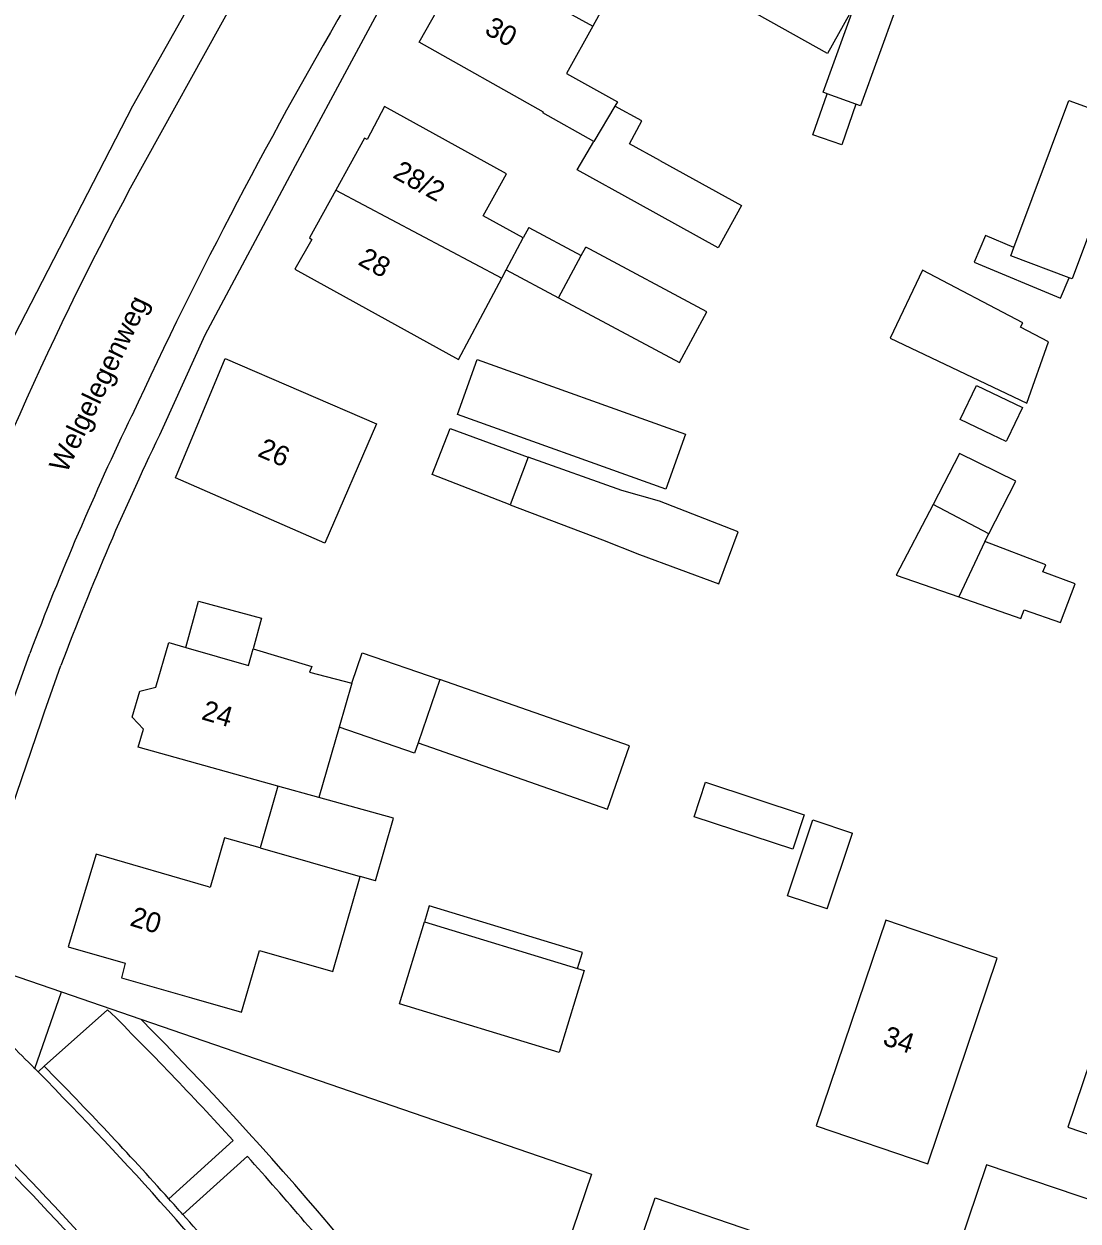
# Model space of a CAD drawing. Extents: x 194485 to 197793, y 468269 to 470822.
# Drawn here: x 195285.9 to 195349, y 469611.4 to 469683 of the extents above; entities that cross this region are included whole.
import ezdxf

# ---------------------------------------------------------------- set-up
doc = ezdxf.new("R2010")
doc.units = 0
for name, color, linetype in [('BGT grensvlak gebouwinstallatie plus 1', 7, 'Continuous'), ('BGT grensvlak onbegroeid terreindeel', 7, 'Continuous'), ('BGT grensvlak onbegroeid terreindeel LR', 7, 'Continuous'), ('BGT grensvlak overig bouwwerk uitbreiding populatie', 7, 'Continuous'), ('BGT grensvlak pand op maaiveld', 7, 'Continuous'), ('BGT grensvlak pand op maaiveld LR', 7, 'Continuous'), ('BGT grensvlak vegetatieobject', 7, 'Continuous'), ('BGT grensvlak wegdeel', 7, 'Continuous'), ('BGT tekst huisnummerreeks', 7, 'Continuous'), ('BGT tekst openbare ruimte label weg', 7, 'Continuous')]:
    doc.layers.add(name, color=color, linetype=linetype)

msp = doc.modelspace()

# ---------------------------------------------------------------- linework, layer by layer
at = {"layer": 'BGT grensvlak gebouwinstallatie plus 1'}
for p, q in [((195333.102, 469676.405), (195333.948, 469678.868)), ((195335.66, 469678.248), (195334.824, 469675.814)), ((195334.824, 469675.814), (195333.102, 469676.405)), ((195323.952, 469674.867), (195328.835, 469672.183)), ((195327.432, 469669.644), (195322.604, 469672.319)), ((195328.835, 469672.183), (195327.432, 469669.644)), ((195316.103, 469670.861), (195315.768, 469670.232)), ((195316.103, 469670.861), (195319.239, 469669.183)), ((195343.412, 469670.377), (195342.75, 469668.787)), ((195345.119, 469669.666), (195343.412, 469670.377)), ((195342.75, 469668.787), (195347.914, 469666.638)), ((195314.75, 469668.317), (195317.884, 469666.643)), ((195347.914, 469666.638), (195348.422, 469667.857)), ((195341.869, 469657.34), (195340.283, 469654.293)), ((195343.612, 469652.525), (195340.283, 469654.293)), ((195343.375, 469652.065), (195341.824, 469648.758)), ((195343.375, 469652.065), (195343.612, 469652.525)), ((195295.605, 469645.737), (195296.351, 469648.495)), ((195296.351, 469648.495), (195300.115, 469647.479)), ((195300.115, 469647.479), (195299.622, 469645.65)), ((195301.106, 469637.433), (195300.045, 469633.738)), ((195306.941, 469631.769), (195306.018, 469632.034)), ((195310.155, 469630.273), (195309.861, 469629.309)), ((195319.311, 469627.479), (195310.155, 469630.273)), ((195319.017, 469626.515), (195319.311, 469627.479))]:
    msp.add_line(p, q, dxfattribs=at)
for points in [[(195323.952, 469674.867), (195322.13, 469675.868), (195322.861, 469677.25), (195321.261, 469678.129)], [(195322.604, 469672.319), (195319.003, 469674.314), (195320.006, 469676.009)], [(195343.612, 469652.525), (195345.239, 469655.674), (195341.869, 469657.34)], [(195340.283, 469654.293), (195338.082, 469650.062), (195341.824, 469648.758)], [(195341.824, 469648.758), (195345.537, 469647.464), (195345.735, 469647.979), (195347.896, 469647.226), (195348.788, 469649.546), (195346.845, 469650.26), (195347.024, 469650.676), (195343.375, 469652.065)], [(195306.941, 469631.769), (195308.014, 469635.51), (195303.551, 469636.752)]]:
    msp.add_lwpolyline(points, dxfattribs=at)
at = {"layer": 'BGT grensvlak onbegroeid terreindeel'}
for p, q in [((195282.624, 469627.03), (195288.153, 469625.125)), ((195292.9, 469623.49), (195319.848, 469614.206)), ((195319.848, 469614.206), (195314.374, 469598.086))]:
    msp.add_line(p, q, dxfattribs=at)
msp.add_arc((195134.907, 469470.489), 213.335, 44.69134, 45.85228, dxfattribs=at)
at = {"layer": 'BGT grensvlak onbegroeid terreindeel LR'}
for centre, radius, start, end in [((195130.076, 469465.614), 220.198, 32.79275, 44.63948), ((195144.056, 469477.465), 197.041, 32.10614, 44.76574)]:
    msp.add_arc(centre, radius, start, end, dxfattribs=at)
at = {"layer": 'BGT grensvlak overig bouwwerk uitbreiding populatie'}
for p, q in [((195341.906, 469659.37), (195342.884, 469661.405)), ((195342.884, 469661.405), (195345.641, 469660.08)), ((195345.641, 469660.08), (195344.721, 469658.165)), ((195343.825, 469658.448), (195341.906, 469659.37)), ((195344.663, 469658.046), (195343.825, 469658.448)), ((195344.721, 469658.165), (195344.663, 469658.046))]:
    msp.add_line(p, q, dxfattribs=at)
msp.add_lwpolyline([(195326.67, 469637.665), (195332.584, 469635.719), (195331.904, 469633.653), (195325.99, 469635.599), (195326.67, 469637.665)], dxfattribs=at)
at = {"layer": 'BGT grensvlak pand op maaiveld'}
for p, q in [((195333.706, 469678.956), (195335.815, 469684.776)), ((195338.063, 469683.961), (195335.954, 469678.141)), ((195319.934, 469682.912), (195318.372, 469680.07)), ((195333.948, 469678.868), (195333.706, 469678.956)), ((195335.66, 469678.248), (195333.948, 469678.868)), ((195321.261, 469678.129), (195320.006, 469676.009)), ((195335.954, 469678.141), (195335.66, 469678.248)), ((195345.119, 469669.666), (195348.41, 469678.46)), ((195314.75, 469668.317), (195315.768, 469670.232)), ((195319.239, 469669.183), (195319.509, 469669.689)), ((195319.761, 469669.554), (195319.509, 469669.689)), ((195317.884, 469666.643), (195319.239, 469669.183)), ((195313.213, 469665.427), (195314.491, 469667.83)), ((195314.491, 469667.83), (195314.75, 469668.317)), ((195317.884, 469666.643), (195318.134, 469666.509)), ((195304.761, 469640.958), (195303.551, 469636.752)), ((195303.551, 469636.752), (195301.106, 469637.433)), ((195333.951, 469630.081), (195335.463, 469634.623)), ((195300.045, 469633.738), (195306.018, 469632.034)), ((195309.861, 469629.309), (195319.017, 469626.515))]:
    msp.add_line(p, q, dxfattribs=at)
for points in [[(195312.221, 469687.15), (195313.92, 469690.208), (195314.071, 469690.093), (195315.163, 469692.134), (195322.625, 469687.973), (195322.612, 469687.884), (195324.487, 469686.831), (195323.294, 469684.765), (195321.495, 469685.754), (195319.934, 469682.912)], [(195327.02, 469685.19), (195328.278, 469687.484), (195335.285, 469683.631), (195333.976, 469681.273), (195327.02, 469685.19)], [(195316.978, 469677.767), (195309.554, 469681.953), (195310.645, 469683.893), (195310.454, 469683.97), (195312.221, 469687.15)], [(195318.372, 469680.07), (195321.407, 469678.376), (195321.261, 469678.129)], [(195315.768, 469670.232), (195313.386, 469671.568), (195314.772, 469674.078), (195307.487, 469678.099), (195306.434, 469676.12), (195306.282, 469676.198), (195304.575, 469673.102)], [(195348.41, 469678.46), (195352.1, 469677.117), (195348.606, 469667.789), (195348.422, 469667.857)], [(195320.006, 469676.009), (195316.949, 469677.715), (195316.978, 469677.767)], [(195304.575, 469673.102), (195302.996, 469670.239), (195303.123, 469670.149), (195302.109, 469668.361), (195309.407, 469664.328)], [(195318.134, 469666.509), (195325.123, 469662.773), (195326.751, 469665.818), (195319.761, 469669.554)], [(195348.422, 469667.857), (195344.928, 469669.157), (195345.119, 469669.666)], [(195339.651, 469668.312), (195337.712, 469664.229), (195345.885, 469660.347)], [(195345.885, 469660.347), (195347.187, 469664.014), (195345.516, 469664.888), (195345.655, 469665.162), (195339.651, 469668.312)], [(195309.407, 469664.328), (195311.897, 469662.952), (195313.213, 469665.427)], [(195294.988, 469655.887), (195297.95, 469663.03), (195307.003, 469659.115), (195303.914, 469651.972), (195294.988, 469655.887)], [(195313.019, 469662.966), (195325.485, 469658.491), (195324.305, 469655.203), (195311.838, 469659.678), (195313.019, 469662.966)], [(195314.995, 469654.264), (195310.328, 469656.07), (195311.398, 469658.824), (195316.078, 469657.107)], [(195314.995, 469654.264), (195320.525, 469652.174), (195322.718, 469651.297), (195327.474, 469649.541), (195328.635, 469652.651), (195323.918, 469654.482), (195321.672, 469655.13), (195316.078, 469657.107)], [(195293.793, 469643.353), (195294.579, 469646.033), (195295.605, 469645.737)], [(195295.605, 469645.737), (195299.337, 469644.659), (195299.622, 469645.65)], [(195299.622, 469645.65), (195303.124, 469644.6), (195302.995, 469644.258), (195305.52, 469643.595)], [(195305.52, 469643.595), (195306.143, 469645.41), (195310.794, 469643.813)], [(195309.492, 469640.02), (195320.81, 469636.059), (195322.127, 469639.836), (195310.794, 469643.813)], [(195293.057, 469640.843), (195292.381, 469641.552), (195292.842, 469643.122), (195293.793, 469643.353)], [(195301.106, 469637.433), (195292.74, 469639.761), (195293.057, 469640.843)], [(195309.492, 469640.02), (195309.281, 469639.406), (195304.761, 469640.958)], [(195333.951, 469630.081), (195331.58, 469630.874), (195333.093, 469635.419), (195335.463, 469634.623)], [(195300.045, 469633.738), (195297.908, 469634.347), (195297.058, 469631.366), (195296.943, 469631.4)], [(195296.943, 469631.4), (195290.242, 469633.354), (195288.55, 469627.821), (195291.958, 469626.831), (195291.746, 469625.966), (195295.93, 469624.764)], [(195295.93, 469624.764), (195298.933, 469623.902), (195299.993, 469627.593), (195304.38, 469626.333), (195306.018, 469632.034)], [(195319.017, 469626.515), (195319.416, 469626.394), (195317.921, 469621.494), (195308.366, 469624.41), (195309.861, 469629.309)], [(195344.112, 469627.13), (195337.456, 469629.407), (195333.303, 469617.099), (195339.963, 469614.833), (195344.112, 469627.13)], [(195357.092, 469624.367), (195351.473, 469626.282), (195348.337, 469617.017), (195353.953, 469615.109)], [(195324.07, 469606.512), (195321.782, 469607.294), (195323.668, 469612.801), (195330.302, 469610.526), (195330.294, 469610.503)]]:
    msp.add_lwpolyline(points, dxfattribs=at)
at = {"layer": 'BGT grensvlak pand op maaiveld LR'}
for p, q in [((195312.221, 469687.15), (195319.934, 469682.912)), ((195304.575, 469673.102), (195314.491, 469667.83)), ((195316.078, 469657.107), (195314.995, 469654.264)), ((195305.52, 469643.595), (195304.761, 469640.958)), ((195310.794, 469643.813), (195309.492, 469640.02))]:
    msp.add_line(p, q, dxfattribs=at)
at = {"layer": 'BGT grensvlak vegetatieobject'}
for p, q in [((195286.568, 469620.525), (195288.153, 469625.125)), ((195288.153, 469625.125), (195292.9, 469623.49)), ((195287.129, 469620.669), (195286.756, 469620.335)), ((195286.568, 469620.525), (195286.756, 469620.335))]:
    msp.add_line(p, q, dxfattribs=at)
for centre, radius, start, end in [((195144.563, 469476.322), 208.955, 35.64249, 44.77318), ((195128.167, 469463.72), 223.383, 41.52329, 41.84303)]:
    msp.add_arc(centre, radius, start, end, dxfattribs=at)
at = {"layer": 'BGT grensvlak wegdeel'}
for p, q in [((195311.731, 469708.431), (195292.273, 469673.208)), ((195290.919, 469624.055), (195287.129, 469620.669)), ((195298.42, 469616.227), (195294.582, 469612.737)), ((195299.277, 469615.279), (195295.411, 469611.806)), ((195343.478, 469614.773), (195340.838, 469606.975))]:
    msp.add_line(p, q, dxfattribs=at)
for points in [[(195311.62, 469713.76), (195309.829, 469709.179), (195307.332, 469704.761), (195301.95, 469695.083), (195292.415, 469678.13), (195283.951, 469661.746), (195284.306, 469661.553), (195279.655, 469650.444), (195276.469, 469641.373), (195274.781, 469635.928)], [(195321.061, 469708.717), (195313.545, 469695.672), (195309.431, 469688.142), (195302.129, 469674.56), (195296.724, 469664.409), (195294.222, 469658.873)], [(195285.046, 469641.89), (195285.255, 469642.523), (195286.263, 469645.36)], [(195284.285, 469633.566), (195286.942, 469641.281), (195287.138, 469641.878), (195288.126, 469644.657)], [(195383.961, 469600.996), (195375.543, 469603.863), (195368.897, 469606.144), (195350.387, 469612.439), (195343.478, 469614.773)]]:
    msp.add_lwpolyline(points, dxfattribs=at)
for centre, radius, start, end in [((195560.348, 469535.275), 295.42, 149.58197, 155.11234), ((195472.511, 469576.605), 204.495, 151.80989, 160.80222), ((195451.083, 469583.194), 176.154, 154.29439, 159.33466), ((195450.889, 469583.277), 173.952, 154.24151, 159.33796), ((195144.056, 469475.819), 208.669, 42.28933, 45.26656), ((195130.969, 469466.472), 219.46, 41.79578, 44.63765), ((195144.058, 469477.466), 196.539, 32.10531, 44.76588), ((195143.882, 469475.739), 208.851, 39.06937, 41.92289), ((195130.557, 469466.043), 220.054, 38.84301, 41.48303)]:
    msp.add_arc(centre, radius, start, end, dxfattribs=at)

# ---------------------------------------------------------------- texts
at = {"layer": 'BGT tekst huisnummerreeks'}
for s, rotation, p in [('30', 331.1, (195313.395, 469682.486)), ('28/2', 331.1, (195307.912, 469673.876)), ('28', 331.1, (195305.829, 469668.673)), ('26', 336.6, (195299.83, 469657.205)), ('24', 343.7, (195296.474, 469641.446)), ('20', 343, (195292.193, 469629.105)), ('34', 341.4, (195337.211, 469621.976))]:
    msp.add_text(s, height=1.2, rotation=rotation, dxfattribs=at).set_placement(p)
at = {"layer": 'BGT tekst openbare ruimte label weg'}
msp.add_text('Welgelegenweg', height=1.2, rotation=64.3, dxfattribs=at).set_placement((195288.456, 469656.109))

doc.saveas('drawing.dxf')
